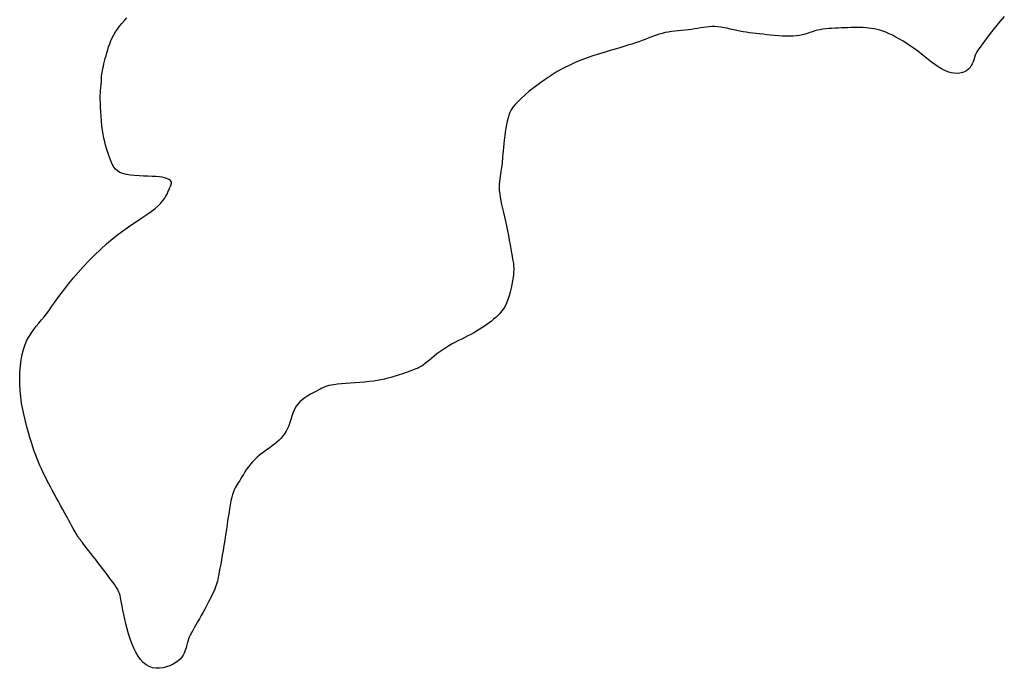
# Model space of a CAD drawing. Header units: millimetres. Extents: x 32690613 to 32693367, y 5343692 to 5344708.
# Tile 946 of 1009: x 32693123 to 32693143, y 5344570 to 5344583. Entities that reach past the tile are written whole.
import ezdxf

# ---------------------------------------------------------------- set-up
doc = ezdxf.new("R2010")
doc.units = ezdxf.units.MM
doc.header["$LTSCALE"] = 20
doc.layers.add('02-DGM_HL_491.00', color=62, linetype='Continuous')

msp = doc.modelspace()

# ---------------------------------------------------------------- linework, layer by layer
at = {"layer": '02-DGM_HL_491.00', "elevation": 491, "flags": 128}
msp.add_lwpolyline([(32693142.576, 5344583.001), (32693142.485, 5344582.899), (32693142.4, 5344582.798), (32693142.324, 5344582.701), (32693142.256, 5344582.612), (32693142.198, 5344582.534), (32693142.151, 5344582.469), (32693142.112, 5344582.416), (32693142.082, 5344582.373), (32693142.057, 5344582.337), (32693142.038, 5344582.306), (32693142.023, 5344582.278), (32693142.011, 5344582.25), (32693141.999, 5344582.22), (32693141.988, 5344582.187), (32693141.975, 5344582.15), (32693141.961, 5344582.111), (32693141.945, 5344582.072), (32693141.925, 5344582.034), (32693141.901, 5344581.998), (32693141.872, 5344581.965), (32693141.838, 5344581.936), (32693141.798, 5344581.913), (32693141.752, 5344581.897), (32693141.702, 5344581.886), (32693141.647, 5344581.882), (32693141.589, 5344581.885), (32693141.528, 5344581.895), (32693141.466, 5344581.913), (32693141.403, 5344581.938), (32693141.339, 5344581.97), (32693141.274, 5344582.009), (32693141.21, 5344582.054), (32693141.144, 5344582.103), (32693141.077, 5344582.155), (32693141.01, 5344582.208), (32693140.941, 5344582.263), (32693140.871, 5344582.317), (32693140.799, 5344582.37), (32693140.727, 5344582.42), (32693140.654, 5344582.469), (32693140.582, 5344582.514), (32693140.51, 5344582.557), (32693140.44, 5344582.596), (32693140.372, 5344582.631), (32693140.307, 5344582.662), (32693140.245, 5344582.689), (32693140.185, 5344582.711), (32693140.128, 5344582.73), (32693140.072, 5344582.745), (32693140.017, 5344582.757), (32693139.963, 5344582.766), (32693139.908, 5344582.773), (32693139.852, 5344582.778), (32693139.795, 5344582.781), (32693139.736, 5344582.783), (32693139.677, 5344582.784), (32693139.616, 5344582.783), (32693139.555, 5344582.782), (32693139.493, 5344582.78), (32693139.431, 5344582.778), (32693139.368, 5344582.776), (32693139.306, 5344582.773), (32693139.244, 5344582.77), (32693139.182, 5344582.767), (32693139.122, 5344582.762), (32693139.063, 5344582.757), (32693139.006, 5344582.75), (32693138.95, 5344582.741), (32693138.898, 5344582.729), (32693138.847, 5344582.716), (32693138.798, 5344582.701), (32693138.75, 5344582.684), (32693138.702, 5344582.668), (32693138.652, 5344582.652), (32693138.6, 5344582.638), (32693138.545, 5344582.627), (32693138.485, 5344582.618), (32693138.42, 5344582.613), (32693138.351, 5344582.611), (32693138.278, 5344582.612), (32693138.204, 5344582.616), (32693138.127, 5344582.621), (32693138.051, 5344582.628), (32693137.975, 5344582.635), (32693137.9, 5344582.643), (32693137.828, 5344582.65), (32693137.758, 5344582.658), (32693137.691, 5344582.665), (32693137.624, 5344582.673), (32693137.56, 5344582.682), (32693137.496, 5344582.691), (32693137.432, 5344582.702), (32693137.369, 5344582.713), (32693137.306, 5344582.726), (32693137.243, 5344582.74), (32693137.181, 5344582.754), (32693137.118, 5344582.768), (32693137.057, 5344582.78), (32693136.996, 5344582.79), (32693136.936, 5344582.797), (32693136.877, 5344582.801), (32693136.82, 5344582.802), (32693136.763, 5344582.799), (32693136.707, 5344582.793), (32693136.65, 5344582.785), (32693136.593, 5344582.776), (32693136.535, 5344582.766), (32693136.476, 5344582.756), (32693136.415, 5344582.747), (32693136.352, 5344582.74), (32693136.287, 5344582.733), (32693136.221, 5344582.726), (32693136.154, 5344582.72), (32693136.088, 5344582.713), (32693136.023, 5344582.704), (32693135.959, 5344582.695), (32693135.898, 5344582.683), (32693135.839, 5344582.669), (32693135.782, 5344582.652), (32693135.726, 5344582.634), (32693135.671, 5344582.614), (32693135.616, 5344582.593), (32693135.56, 5344582.571), (32693135.502, 5344582.548), (32693135.442, 5344582.526), (32693135.378, 5344582.503), (32693135.312, 5344582.481), (32693135.241, 5344582.458), (32693135.166, 5344582.435), (32693135.086, 5344582.41), (32693135.002, 5344582.385), (32693134.911, 5344582.359), (32693134.816, 5344582.331), (32693134.714, 5344582.301), (32693134.606, 5344582.268), (32693134.495, 5344582.233), (32693134.379, 5344582.194), (32693134.26, 5344582.15), (32693134.14, 5344582.1), (32693134.018, 5344582.045), (32693133.895, 5344581.984), (32693133.773, 5344581.915), (32693133.653, 5344581.842), (32693133.536, 5344581.764), (32693133.424, 5344581.685), (32693133.319, 5344581.605), (32693133.222, 5344581.528), (32693133.135, 5344581.454), (32693133.059, 5344581.385), (32693132.995, 5344581.323), (32693132.943, 5344581.267), (32693132.901, 5344581.214), (32693132.868, 5344581.163), (32693132.841, 5344581.112), (32693132.82, 5344581.06), (32693132.803, 5344581.004), (32693132.788, 5344580.943), (32693132.774, 5344580.875), (32693132.761, 5344580.802), (32693132.75, 5344580.726), (32693132.739, 5344580.649), (32693132.729, 5344580.571), (32693132.721, 5344580.496), (32693132.713, 5344580.424), (32693132.707, 5344580.358), (32693132.701, 5344580.299), (32693132.697, 5344580.246), (32693132.693, 5344580.197), (32693132.689, 5344580.153), (32693132.686, 5344580.111), (32693132.681, 5344580.071), (32693132.676, 5344580.031), (32693132.67, 5344579.99), (32693132.663, 5344579.947), (32693132.655, 5344579.901), (32693132.647, 5344579.854), (32693132.64, 5344579.804), (32693132.634, 5344579.751), (32693132.63, 5344579.696), (32693132.629, 5344579.638), (32693132.632, 5344579.577), (32693132.639, 5344579.513), (32693132.649, 5344579.446), (32693132.663, 5344579.376), (32693132.678, 5344579.302), (32693132.696, 5344579.225), (32693132.715, 5344579.144), (32693132.735, 5344579.06), (32693132.755, 5344578.972), (32693132.774, 5344578.879), (32693132.793, 5344578.785), (32693132.811, 5344578.691), (32693132.828, 5344578.598), (32693132.843, 5344578.509), (32693132.858, 5344578.425), (32693132.872, 5344578.348), (32693132.883, 5344578.281), (32693132.894, 5344578.224), (32693132.902, 5344578.175), (32693132.909, 5344578.133), (32693132.914, 5344578.094), (32693132.916, 5344578.056), (32693132.916, 5344578.016), (32693132.914, 5344577.973), (32693132.91, 5344577.922), (32693132.902, 5344577.863), (32693132.892, 5344577.797), (32693132.879, 5344577.726), (32693132.864, 5344577.651), (32693132.846, 5344577.576), (32693132.825, 5344577.501), (32693132.801, 5344577.429), (32693132.774, 5344577.362), (32693132.745, 5344577.302), (32693132.713, 5344577.248), (32693132.678, 5344577.199), (32693132.641, 5344577.155), (32693132.603, 5344577.114), (32693132.562, 5344577.076), (32693132.52, 5344577.041), (32693132.476, 5344577.006), (32693132.431, 5344576.972), (32693132.385, 5344576.938), (32693132.338, 5344576.904), (32693132.289, 5344576.871), (32693132.238, 5344576.838), (32693132.185, 5344576.806), (32693132.131, 5344576.775), (32693132.074, 5344576.744), (32693132.015, 5344576.713), (32693131.954, 5344576.683), (32693131.892, 5344576.653), (32693131.829, 5344576.622), (32693131.766, 5344576.589), (32693131.702, 5344576.556), (32693131.639, 5344576.521), (32693131.578, 5344576.483), (32693131.518, 5344576.443), (32693131.459, 5344576.401), (32693131.403, 5344576.359), (32693131.35, 5344576.317), (32693131.301, 5344576.276), (32693131.254, 5344576.238), (32693131.212, 5344576.204), (32693131.175, 5344576.173), (32693131.142, 5344576.148), (32693131.113, 5344576.128), (32693131.087, 5344576.111), (32693131.062, 5344576.097), (32693131.038, 5344576.085), (32693131.013, 5344576.075), (32693130.987, 5344576.064), (32693130.958, 5344576.053), (32693130.925, 5344576.041), (32693130.889, 5344576.027), (32693130.849, 5344576.013), (32693130.806, 5344575.997), (32693130.76, 5344575.981), (32693130.712, 5344575.964), (32693130.661, 5344575.948), (32693130.608, 5344575.931), (32693130.553, 5344575.914), (32693130.495, 5344575.897), (32693130.435, 5344575.881), (32693130.371, 5344575.866), (32693130.302, 5344575.851), (32693130.23, 5344575.838), (32693130.152, 5344575.826), (32693130.068, 5344575.815), (32693129.979, 5344575.805), (32693129.886, 5344575.796), (32693129.791, 5344575.789), (32693129.698, 5344575.782), (32693129.607, 5344575.775), (32693129.521, 5344575.769), (32693129.444, 5344575.762), (32693129.376, 5344575.754), (32693129.319, 5344575.746), (32693129.272, 5344575.736), (32693129.233, 5344575.725), (32693129.198, 5344575.713), (32693129.167, 5344575.699), (32693129.135, 5344575.683), (32693129.101, 5344575.665), (32693129.062, 5344575.644), (32693129.017, 5344575.622), (32693128.967, 5344575.596), (32693128.913, 5344575.567), (32693128.858, 5344575.535), (32693128.803, 5344575.499), (32693128.75, 5344575.459), (32693128.701, 5344575.415), (32693128.657, 5344575.366), (32693128.621, 5344575.312), (32693128.591, 5344575.254), (32693128.566, 5344575.194), (32693128.544, 5344575.132), (32693128.524, 5344575.069), (32693128.505, 5344575.008), (32693128.484, 5344574.948), (32693128.461, 5344574.891), (32693128.435, 5344574.839), (32693128.405, 5344574.79), (32693128.371, 5344574.745), (32693128.334, 5344574.702), (32693128.295, 5344574.662), (32693128.252, 5344574.624), (32693128.208, 5344574.587), (32693128.161, 5344574.55), (32693128.112, 5344574.514), (32693128.062, 5344574.478), (32693128.011, 5344574.442), (32693127.961, 5344574.405), (32693127.911, 5344574.366), (32693127.862, 5344574.326), (32693127.815, 5344574.283), (32693127.771, 5344574.238), (32693127.729, 5344574.191), (32693127.691, 5344574.141), (32693127.655, 5344574.091), (32693127.623, 5344574.04), (32693127.592, 5344573.99), (32693127.564, 5344573.943), (32693127.537, 5344573.898), (32693127.513, 5344573.858), (32693127.49, 5344573.822), (32693127.468, 5344573.788), (32693127.448, 5344573.756), (32693127.429, 5344573.723), (32693127.412, 5344573.686), (32693127.395, 5344573.645), (32693127.378, 5344573.596), (32693127.363, 5344573.538), (32693127.347, 5344573.469), (32693127.333, 5344573.391), (32693127.318, 5344573.305), (32693127.303, 5344573.212), (32693127.288, 5344573.113), (32693127.273, 5344573.011), (32693127.258, 5344572.906), (32693127.242, 5344572.801), (32693127.226, 5344572.696), (32693127.209, 5344572.593), (32693127.192, 5344572.493), (32693127.175, 5344572.397), (32693127.16, 5344572.306), (32693127.145, 5344572.221), (32693127.131, 5344572.145), (32693127.118, 5344572.077), (32693127.108, 5344572.019), (32693127.098, 5344571.969), (32693127.089, 5344571.925), (32693127.08, 5344571.885), (32693127.07, 5344571.848), (32693127.059, 5344571.811), (32693127.045, 5344571.773), (32693127.028, 5344571.732), (32693127.008, 5344571.686), (32693126.985, 5344571.636), (32693126.959, 5344571.582), (32693126.931, 5344571.525), (32693126.9, 5344571.465), (32693126.868, 5344571.403), (32693126.834, 5344571.34), (32693126.798, 5344571.276), (32693126.762, 5344571.212), (32693126.726, 5344571.149), (32693126.691, 5344571.087), (32693126.656, 5344571.027), (32693126.624, 5344570.971), (32693126.594, 5344570.917), (32693126.568, 5344570.868), (32693126.545, 5344570.823), (32693126.527, 5344570.784), (32693126.514, 5344570.75), (32693126.503, 5344570.719), (32693126.494, 5344570.69), (32693126.487, 5344570.662), (32693126.48, 5344570.635), (32693126.473, 5344570.607), (32693126.465, 5344570.577), (32693126.455, 5344570.544), (32693126.442, 5344570.508), (32693126.425, 5344570.471), (32693126.404, 5344570.433), (32693126.377, 5344570.394), (32693126.345, 5344570.356), (32693126.307, 5344570.319), (32693126.261, 5344570.284), (32693126.207, 5344570.252), (32693126.146, 5344570.223), (32693126.081, 5344570.199), (32693126.013, 5344570.182), (32693125.943, 5344570.173), (32693125.872, 5344570.173), (32693125.803, 5344570.184), (32693125.738, 5344570.206), (32693125.676, 5344570.241), (32693125.619, 5344570.288), (32693125.567, 5344570.346), (32693125.518, 5344570.414), (32693125.474, 5344570.489), (32693125.433, 5344570.572), (32693125.396, 5344570.661), (32693125.362, 5344570.754), (32693125.331, 5344570.851), (32693125.303, 5344570.949), (32693125.278, 5344571.046), (32693125.256, 5344571.142), (32693125.236, 5344571.233), (32693125.219, 5344571.318), (32693125.204, 5344571.396), (32693125.192, 5344571.463), (32693125.182, 5344571.52), (32693125.172, 5344571.567), (32693125.163, 5344571.607), (32693125.153, 5344571.642), (32693125.142, 5344571.673), (32693125.128, 5344571.704), (32693125.11, 5344571.736), (32693125.088, 5344571.772), (32693125.06, 5344571.813), (32693125.028, 5344571.859), (32693124.991, 5344571.909), (32693124.951, 5344571.962), (32693124.908, 5344572.019), (32693124.863, 5344572.077), (32693124.817, 5344572.137), (32693124.77, 5344572.198), (32693124.723, 5344572.258), (32693124.677, 5344572.318), (32693124.632, 5344572.376), (32693124.589, 5344572.432), (32693124.548, 5344572.485), (32693124.51, 5344572.533), (32693124.476, 5344572.577), (32693124.446, 5344572.616), (32693124.421, 5344572.648), (32693124.4, 5344572.675), (32693124.383, 5344572.698), (32693124.368, 5344572.717), (32693124.356, 5344572.734), (32693124.346, 5344572.749), (32693124.336, 5344572.763), (32693124.327, 5344572.778), (32693124.317, 5344572.794), (32693124.306, 5344572.812), (32693124.294, 5344572.834), (32693124.279, 5344572.859), (32693124.262, 5344572.89), (32693124.242, 5344572.927), (32693124.217, 5344572.971), (32693124.189, 5344573.023), (32693124.156, 5344573.083), (32693124.119, 5344573.15), (32693124.079, 5344573.223), (32693124.036, 5344573.3), (32693123.993, 5344573.378), (32693123.95, 5344573.457), (32693123.908, 5344573.534), (32693123.867, 5344573.608), (32693123.829, 5344573.677), (32693123.794, 5344573.742), (32693123.76, 5344573.803), (32693123.729, 5344573.863), (32693123.699, 5344573.921), (32693123.67, 5344573.979), (32693123.642, 5344574.038), (32693123.614, 5344574.098), (32693123.587, 5344574.161), (32693123.559, 5344574.227), (32693123.531, 5344574.297), (32693123.504, 5344574.37), (32693123.475, 5344574.448), (32693123.447, 5344574.532), (32693123.418, 5344574.62), (32693123.388, 5344574.715), (32693123.358, 5344574.816), (32693123.328, 5344574.923), (32693123.299, 5344575.034), (32693123.272, 5344575.15), (32693123.247, 5344575.269), (32693123.225, 5344575.391), (32693123.208, 5344575.514), (32693123.195, 5344575.639), (32693123.188, 5344575.763), (32693123.187, 5344575.887), (32693123.191, 5344576.009), (32693123.201, 5344576.127), (32693123.216, 5344576.241), (32693123.237, 5344576.349), (32693123.263, 5344576.45), (32693123.295, 5344576.543), (32693123.331, 5344576.628), (32693123.372, 5344576.705), (32693123.417, 5344576.776), (32693123.465, 5344576.842), (32693123.514, 5344576.905), (32693123.566, 5344576.967), (32693123.617, 5344577.028), (32693123.669, 5344577.092), (32693123.72, 5344577.158), (32693123.771, 5344577.227), (32693123.823, 5344577.301), (32693123.879, 5344577.379), (32693123.938, 5344577.462), (32693124.003, 5344577.55), (32693124.074, 5344577.644), (32693124.153, 5344577.744), (32693124.241, 5344577.851), (32693124.337, 5344577.962), (32693124.44, 5344578.076), (32693124.549, 5344578.191), (32693124.662, 5344578.306), (32693124.779, 5344578.418), (32693124.898, 5344578.527), (32693125.019, 5344578.629), (32693125.14, 5344578.724), (32693125.26, 5344578.811), (32693125.377, 5344578.892), (32693125.489, 5344578.967), (32693125.594, 5344579.037), (32693125.691, 5344579.102), (32693125.778, 5344579.164), (32693125.854, 5344579.221), (32693125.917, 5344579.276), (32693125.968, 5344579.328), (32693126.009, 5344579.378), (32693126.042, 5344579.424), (32693126.068, 5344579.467), (32693126.088, 5344579.507), (32693126.105, 5344579.544), (32693126.12, 5344579.577), (32693126.134, 5344579.607), (32693126.147, 5344579.635), (32693126.158, 5344579.659), (32693126.167, 5344579.682), (32693126.173, 5344579.702), (32693126.176, 5344579.721), (32693126.174, 5344579.738), (32693126.167, 5344579.755), (32693126.154, 5344579.771), (32693126.136, 5344579.786), (32693126.111, 5344579.801), (32693126.078, 5344579.814), (32693126.039, 5344579.826), (32693125.991, 5344579.836), (32693125.934, 5344579.844), (32693125.868, 5344579.85), (32693125.793, 5344579.854), (32693125.711, 5344579.857), (32693125.625, 5344579.86), (32693125.537, 5344579.864), (32693125.449, 5344579.869), (32693125.366, 5344579.878), (32693125.288, 5344579.89), (32693125.219, 5344579.908), (32693125.162, 5344579.932), (32693125.114, 5344579.962), (32693125.074, 5344579.997), (32693125.042, 5344580.037), (32693125.015, 5344580.081), (32693124.993, 5344580.128), (32693124.973, 5344580.179), (32693124.954, 5344580.232), (32693124.935, 5344580.287), (32693124.916, 5344580.344), (32693124.897, 5344580.404), (32693124.879, 5344580.468), (32693124.861, 5344580.536), (32693124.845, 5344580.607), (32693124.83, 5344580.684), (32693124.817, 5344580.765), (32693124.805, 5344580.852), (32693124.796, 5344580.943), (32693124.789, 5344581.035), (32693124.783, 5344581.126), (32693124.779, 5344581.215), (32693124.776, 5344581.298), (32693124.775, 5344581.375), (32693124.775, 5344581.443), (32693124.776, 5344581.5), (32693124.779, 5344581.548), (32693124.782, 5344581.587), (32693124.785, 5344581.618), (32693124.789, 5344581.644), (32693124.792, 5344581.666), (32693124.794, 5344581.684), (32693124.796, 5344581.7), (32693124.797, 5344581.716), (32693124.797, 5344581.732), (32693124.797, 5344581.749), (32693124.797, 5344581.767), (32693124.797, 5344581.786), (32693124.798, 5344581.809), (32693124.8, 5344581.834), (32693124.804, 5344581.864), (32693124.809, 5344581.897), (32693124.816, 5344581.935), (32693124.825, 5344581.976), (32693124.835, 5344582.021), (32693124.847, 5344582.069), (32693124.859, 5344582.12), (32693124.873, 5344582.173), (32693124.888, 5344582.228), (32693124.904, 5344582.285), (32693124.92, 5344582.344), (32693124.939, 5344582.403), (32693124.96, 5344582.463), (32693124.983, 5344582.523), (32693125.01, 5344582.582), (32693125.04, 5344582.641), (32693125.074, 5344582.698), (32693125.113, 5344582.754), (32693125.155, 5344582.809), (32693125.2, 5344582.864), (32693125.248, 5344582.919), (32693125.297, 5344582.975)], dxfattribs=at)

doc.saveas('drawing.dxf')
